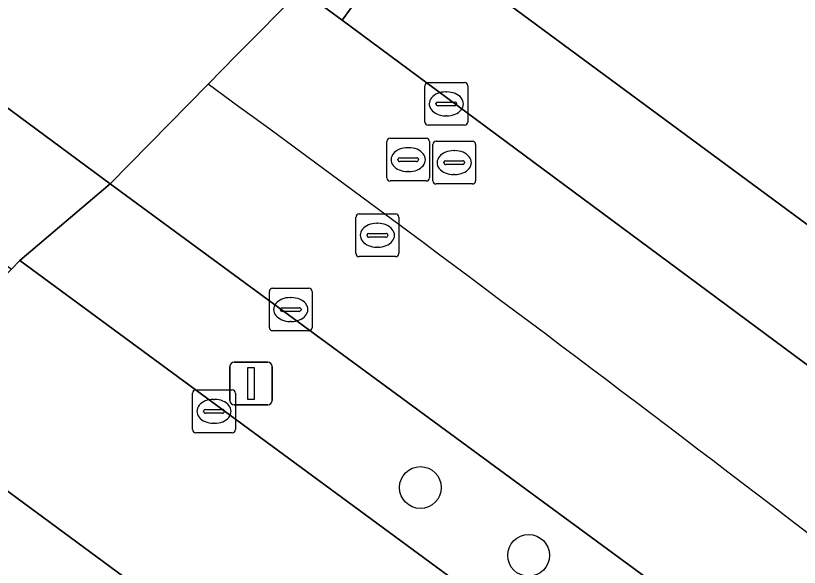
# Model space of a CAD drawing. Extents: x 161087 to 161926, y 382572 to 383873.
# Drawn here: x 161435.72 to 161454.07, y 383488.91 to 383501.82 of the extents above; entities that cross this region are included whole.
import ezdxf

# ---------------------------------------------------------------- set-up
doc = ezdxf.new("R2010")
doc.units = 0
for name, color, linetype in [('IMGEO_Berm_open', 7, 'Continuous'), ('IMGEO_Boom', 7, 'Continuous'), ('IMGEO_Fietspad_gesloten', 7, 'Continuous'), ('IMGEO_Groenvoorziening', 7, 'Continuous'), ('IMGEO_Kolk', 7, 'Continuous'), ('IMGEO_Lichtmast', 7, 'Continuous'), ('IMGEO_OVBaan_gesloten', 7, 'Continuous'), ('IMGEO_Parkeervlak_open', 7, 'Continuous'), ('IMGEO_Rijbaan_lokaal_gesloten', 7, 'Continuous'), ('IMGEO_Rijbaan_lokaal_open', 7, 'Continuous'), ('IMGEO_Rioolput', 7, 'Continuous'), ('IMGEO_Voetpad_open', 7, 'Continuous')]:
    doc.layers.add(name, color=color, linetype=linetype)

msp = doc.modelspace()

# ---------------------------------------------------------------- linework, layer by layer
at = {"layer": 'IMGEO_Berm_open'}
msp.add_lwpolyline([(161424.877, 383507.551), (161424.734, 383507.656), (161423.332, 383505.638), (161423.21, 383505.528), (161423.006, 383505.35), (161435.624, 383495.89), (161435.816, 383496.094), (161437.931, 383497.892)], close=True, dxfattribs=at)
at = {"layer": 'IMGEO_Boom'}
for centre in [(161445.194, 383490.78), (161447.728, 383489.192)]:
    msp.add_circle(centre, 0.489, dxfattribs=at)
at = {"layer": 'IMGEO_Fietspad_gesloten'}
msp.add_lwpolyline([(161450.642, 383485.188), (161435.816, 383496.094), (161435.624, 383495.89), (161433.945, 383494.197), (161432.791, 383493.032), (161432.604, 383492.854), (161432.629, 383492.835), (161439.022, 383488.123), (161447.495, 383481.879)], dxfattribs=at)
at = {"layer": 'IMGEO_Groenvoorziening'}
for points in [[(161437.931, 383497.892), (161435.816, 383496.094), (161450.642, 383485.188)], [(161451.602, 383487.846), (161437.931, 383497.892)]]:
    msp.add_lwpolyline(points, dxfattribs=at)
msp.add_lwpolyline([(161432.629, 383492.835), (161432.173, 383492.37), (161430.927, 383491.097), (161437.548, 383486.153), (161439.022, 383488.123)], close=True, dxfattribs=at)
at = {"layer": 'IMGEO_Kolk'}
for p, q in [((161445.301, 383499.334), (161445.301, 383500.186)), ((161445.376, 383500.26), (161446.228, 383500.26)), ((161446.302, 383500.186), (161446.302, 383499.334)), ((161445.789, 383500.04), (161445.814, 383500.04)), ((161445.603, 383499.803), (161446.001, 383499.803)), ((161445.56, 383499.754), (161445.56, 383499.766)), ((161445.998, 383499.717), (161445.6, 383499.717)), ((161446.044, 383499.766), (161446.044, 383499.754)), ((161445.812, 383499.48), (161445.787, 383499.48)), ((161446.228, 383499.26), (161445.376, 383499.26)), ((161441.734, 383495.446), (161442.586, 383495.446)), ((161441.659, 383494.52), (161441.659, 383495.372)), ((161442.147, 383495.226), (161442.172, 383495.226)), ((161442.66, 383495.372), (161442.66, 383494.52)), ((161441.918, 383494.94), (161441.918, 383494.952)), ((161442.356, 383494.903), (161441.958, 383494.903)), ((161441.961, 383494.989), (161442.359, 383494.989)), ((161442.402, 383494.952), (161442.402, 383494.94)), ((161442.17, 383494.666), (161442.145, 383494.666)), ((161442.586, 383494.446), (161441.734, 383494.446)), ((161439.937, 383493.064), (161440.789, 383493.064)), ((161439.862, 383492.138), (161439.862, 383492.99)), ((161440.35, 383492.844), (161440.375, 383492.844)), ((161440.863, 383492.99), (161440.863, 383492.138)), ((161440.121, 383492.558), (161440.121, 383492.57)), ((161440.559, 383492.521), (161440.161, 383492.521)), ((161440.164, 383492.607), (161440.562, 383492.607)), ((161440.605, 383492.57), (161440.605, 383492.558)), ((161440.373, 383492.284), (161440.348, 383492.284)), ((161440.789, 383492.064), (161439.937, 383492.064))]:
    msp.add_line(p, q, dxfattribs=at)
for points in [[(161445.301, 383499.334), (161445.301, 383500.186)], [(161445.376, 383500.26), (161446.228, 383500.26)], [(161446.302, 383500.186), (161446.302, 383499.334)], [(161446.228, 383499.26), (161445.376, 383499.26)], [(161441.734, 383495.446), (161442.586, 383495.446)], [(161441.659, 383494.52), (161441.659, 383495.372)], [(161442.66, 383495.372), (161442.66, 383494.52)], [(161442.586, 383494.446), (161441.734, 383494.446)], [(161439.937, 383493.064), (161440.789, 383493.064)], [(161439.862, 383492.138), (161439.862, 383492.99)], [(161440.863, 383492.99), (161440.863, 383492.138)], [(161440.789, 383492.064), (161439.937, 383492.064)]]:
    msp.add_lwpolyline(points, dxfattribs=at)
for centre, radius, start, end in [((161445.378, 383500.184), 0.0765, 91.552, 178.448), ((161445.378, 383500.184), 0.0765, 91.552, 178.448), ((161446.226, 383500.184), 0.0765, 1.552, 88.448), ((161446.226, 383500.184), 0.0765, 1.552, 88.448), ((161445.6, 383499.763), 0.0403, 85.8775, 175.7526), ((161446.005, 383499.765), 0.0386, 1.7309, 96.639), ((161445.597, 383499.753), 0.0366, 178.938, 274.7102), ((161446.001, 383499.76), 0.043, 264.8664, 352.4533), ((161445.378, 383499.336), 0.0765, 181.552, 268.448), ((161445.378, 383499.336), 0.0765, 181.552, 268.448), ((161446.226, 383499.336), 0.0765, 271.552, 358.448), ((161446.226, 383499.336), 0.0765, 271.552, 358.448), ((161441.736, 383495.37), 0.0765, 91.552, 178.448), ((161441.736, 383495.37), 0.0765, 91.552, 178.448), ((161442.584, 383495.37), 0.0765, 1.552, 88.448), ((161442.584, 383495.37), 0.0765, 1.552, 88.448), ((161441.958, 383494.949), 0.0403, 85.8775, 175.7526), ((161441.955, 383494.939), 0.0366, 178.938, 274.7102), ((161442.359, 383494.946), 0.043, 264.8664, 352.4533), ((161442.363, 383494.951), 0.0386, 1.7309, 96.639), ((161441.736, 383494.522), 0.0765, 181.552, 268.448), ((161441.736, 383494.522), 0.0765, 181.552, 268.448), ((161442.584, 383494.522), 0.0765, 271.552, 358.448), ((161442.584, 383494.522), 0.0765, 271.552, 358.448), ((161439.939, 383492.988), 0.0765, 91.552, 178.448), ((161439.939, 383492.988), 0.0765, 91.552, 178.448), ((161440.787, 383492.988), 0.0765, 1.552, 88.448), ((161440.787, 383492.988), 0.0765, 1.552, 88.448), ((161440.161, 383492.567), 0.0403, 85.8775, 175.7526), ((161440.158, 383492.557), 0.0366, 178.938, 274.7102), ((161440.562, 383492.564), 0.043, 264.8664, 352.4533), ((161440.566, 383492.569), 0.0386, 1.7309, 96.639), ((161439.939, 383492.14), 0.0765, 181.552, 268.448), ((161439.939, 383492.14), 0.0765, 181.552, 268.448), ((161440.787, 383492.14), 0.0765, 271.552, 358.448), ((161440.787, 383492.14), 0.0765, 271.552, 358.448)]:
    msp.add_arc(centre, radius, start, end, dxfattribs=at)
for centre, major_axis, ratio, start_param, end_param in [((161445.788, 383499.76), (-0.387, 0.002), 0.722429, 4.712389, 7.853982), ((161445.813, 383499.76), (-0.39, 0.002), 0.717154, 1.570796, 4.712389), ((161442.146, 383494.946), (-0.387, 0.002), 0.722429, 4.712389, 7.853982), ((161442.171, 383494.946), (-0.39, 0.002), 0.717154, 1.570796, 4.712389), ((161440.349, 383492.564), (-0.387, 0.002), 0.722429, 4.712389, 7.853982), ((161440.374, 383492.564), (-0.39, 0.002), 0.717154, 1.570796, 4.712389)]:
    msp.add_ellipse(centre, major_axis=major_axis, ratio=ratio, start_param=start_param, end_param=end_param, dxfattribs=at)
at = {"layer": 'IMGEO_Lichtmast'}
for p, q in [((161440.736, 383492.814), (161440.736, 383493.614)), ((161440.736, 383493.614), (161440.736, 383492.814)), ((161440.836, 383493.714), (161441.626, 383493.714)), ((161441.626, 383493.714), (161440.836, 383493.714)), ((161441.726, 383493.614), (161441.726, 383492.814)), ((161441.726, 383492.814), (161441.726, 383493.614)), ((161441.626, 383492.714), (161440.836, 383492.714)), ((161440.836, 383492.714), (161441.626, 383492.714))]:
    msp.add_line(p, q, dxfattribs=at)
msp.add_lwpolyline([(161441.156, 383493.589), (161441.306, 383493.589), (161441.306, 383492.839), (161441.156, 383492.839), (161441.156, 383493.589)], dxfattribs=at)
for centre, start, end in [((161440.836, 383493.614), 90, 180), ((161440.836, 383493.614), 90, 180), ((161441.626, 383493.614), 0, 90), ((161441.626, 383493.614), 360, 90), ((161440.836, 383492.814), 180, 270), ((161440.836, 383492.814), 180, 270), ((161441.626, 383492.814), 270, 0), ((161441.626, 383492.814), 270, 0)]:
    msp.add_arc(centre, 0.1, start, end, dxfattribs=at)
at = {"layer": 'IMGEO_OVBaan_gesloten'}
msp.add_lwpolyline([(161440.225, 383500.221), (161437.931, 383497.892), (161451.602, 383487.846)], dxfattribs=at)
msp.add_arc((161002.692, 382901.097), 741.879, 51.652272, 53.859801, dxfattribs=at)
at = {"layer": 'IMGEO_Parkeervlak_open'}
for points in [[(161455.679, 383495.885), (161444.906, 383503.831), (161443.362, 383501.719)], [(161443.362, 383501.719), (161457.088, 383491.546), (161460.345, 383489.047), (161461.899, 383491.213)]]:
    msp.add_lwpolyline(points, dxfattribs=at)
at = {"layer": 'IMGEO_Rijbaan_lokaal_gesloten'}
msp.add_lwpolyline([(161463.393, 383486.589), (161461.112, 383488.439), (161460.345, 383489.047), (161457.088, 383491.546), (161443.362, 383501.719), (161442.402, 383502.431), (161440.884, 383500.89), (161440.225, 383500.221)], dxfattribs=at)
msp.add_arc((161002.692, 382901.097), 741.879, 51.652272, 53.859801, dxfattribs=at)
at = {"layer": 'IMGEO_Rijbaan_lokaal_open'}
msp.add_lwpolyline([(161429.802, 383511.673), (161428.578, 383512.572), (161427.321, 383510.866), (161426.771, 383510.12), (161424.877, 383507.551), (161437.931, 383497.892), (161440.225, 383500.221), (161440.884, 383500.89), (161442.402, 383502.431)], close=True, dxfattribs=at)
at = {"layer": 'IMGEO_Rioolput'}
for p, q in [((161444.409, 383498.029), (161444.409, 383498.881)), ((161444.484, 383498.955), (161445.336, 383498.955)), ((161445.41, 383498.881), (161445.41, 383498.029)), ((161445.561, 383498.886), (161446.413, 383498.886)), ((161444.897, 383498.735), (161444.922, 383498.735)), ((161445.486, 383497.96), (161445.486, 383498.812)), ((161446.487, 383498.812), (161446.487, 383497.96)), ((161445.974, 383498.666), (161445.999, 383498.666)), ((161444.668, 383498.449), (161444.668, 383498.461)), ((161445.106, 383498.412), (161444.708, 383498.412)), ((161444.711, 383498.498), (161445.109, 383498.498)), ((161445.152, 383498.461), (161445.152, 383498.449)), ((161445.745, 383498.38), (161445.745, 383498.392)), ((161446.183, 383498.343), (161445.785, 383498.343)), ((161445.788, 383498.429), (161446.186, 383498.429)), ((161446.229, 383498.392), (161446.229, 383498.38)), ((161444.92, 383498.175), (161444.895, 383498.175)), ((161445.997, 383498.106), (161445.972, 383498.106)), ((161445.336, 383497.955), (161444.484, 383497.955)), ((161446.413, 383497.886), (161445.561, 383497.886)), ((161443.687, 383496.259), (161443.687, 383497.111)), ((161443.762, 383497.185), (161444.614, 383497.185)), ((161444.688, 383497.111), (161444.688, 383496.259)), ((161444.175, 383496.965), (161444.2, 383496.965)), ((161443.946, 383496.679), (161443.946, 383496.691)), ((161443.989, 383496.728), (161444.387, 383496.728)), ((161444.43, 383496.691), (161444.43, 383496.679)), ((161444.384, 383496.642), (161443.986, 383496.642)), ((161444.198, 383496.405), (161444.173, 383496.405)), ((161444.614, 383496.185), (161443.762, 383496.185))]:
    msp.add_line(p, q, dxfattribs=at)
for points in [[(161444.409, 383498.029), (161444.409, 383498.881)], [(161444.484, 383498.955), (161445.336, 383498.955)], [(161445.41, 383498.881), (161445.41, 383498.029)], [(161445.561, 383498.886), (161446.413, 383498.886)], [(161445.486, 383497.96), (161445.486, 383498.812)], [(161446.487, 383498.812), (161446.487, 383497.96)], [(161445.336, 383497.955), (161444.484, 383497.955)], [(161446.413, 383497.886), (161445.561, 383497.886)], [(161443.687, 383496.259), (161443.687, 383497.111)], [(161443.762, 383497.185), (161444.614, 383497.185)], [(161444.688, 383497.111), (161444.688, 383496.259)], [(161444.614, 383496.185), (161443.762, 383496.185)]]:
    msp.add_lwpolyline(points, dxfattribs=at)
for centre, radius, start, end in [((161444.486, 383498.879), 0.0765, 91.552, 178.448), ((161444.486, 383498.879), 0.0765, 91.552, 178.448), ((161445.334, 383498.879), 0.0765, 1.552, 88.448), ((161445.334, 383498.879), 0.0765, 1.552, 88.448), ((161445.563, 383498.81), 0.0765, 91.552, 178.448), ((161445.563, 383498.81), 0.0765, 91.552, 178.448), ((161446.411, 383498.81), 0.0765, 1.552, 88.448), ((161446.411, 383498.81), 0.0765, 1.552, 88.448), ((161444.708, 383498.458), 0.0403, 85.8775, 175.7526), ((161444.705, 383498.448), 0.0366, 178.938, 274.7102), ((161445.109, 383498.455), 0.043, 264.8664, 352.4533), ((161445.113, 383498.46), 0.0386, 1.7309, 96.639), ((161445.785, 383498.389), 0.0403, 85.8775, 175.7526), ((161445.782, 383498.379), 0.0366, 178.938, 274.7102), ((161446.186, 383498.386), 0.043, 264.8664, 352.4533), ((161446.19, 383498.391), 0.0386, 1.7309, 96.639), ((161444.486, 383498.031), 0.0765, 181.552, 268.448), ((161444.486, 383498.031), 0.0765, 181.552, 268.448), ((161445.334, 383498.031), 0.0765, 271.552, 358.448), ((161445.334, 383498.031), 0.0765, 271.552, 358.448), ((161445.563, 383497.962), 0.0765, 181.552, 268.448), ((161445.563, 383497.962), 0.0765, 181.552, 268.448), ((161446.411, 383497.962), 0.0765, 271.552, 358.448), ((161446.411, 383497.962), 0.0765, 271.552, 358.448), ((161443.764, 383497.109), 0.0765, 91.552, 178.448), ((161443.764, 383497.109), 0.0765, 91.552, 178.448), ((161444.612, 383497.109), 0.0765, 1.552, 88.448), ((161444.612, 383497.109), 0.0765, 1.552, 88.448), ((161443.986, 383496.688), 0.0403, 85.8775, 175.7526), ((161444.391, 383496.69), 0.0386, 1.7309, 96.639), ((161443.983, 383496.678), 0.0366, 178.938, 274.7102), ((161444.387, 383496.685), 0.043, 264.8664, 352.4533), ((161443.764, 383496.261), 0.0765, 181.552, 268.448), ((161443.764, 383496.261), 0.0765, 181.552, 268.448), ((161444.612, 383496.261), 0.0765, 271.552, 358.448), ((161444.612, 383496.261), 0.0765, 271.552, 358.448)]:
    msp.add_arc(centre, radius, start, end, dxfattribs=at)
for centre, major_axis, ratio, start_param, end_param in [((161444.896, 383498.455), (-0.387, 0.002), 0.722429, 4.712389, 7.853982), ((161444.921, 383498.455), (-0.39, 0.002), 0.717154, 1.570796, 4.712389), ((161445.973, 383498.386), (-0.387, 0.002), 0.722429, 4.712389, 7.853982), ((161445.998, 383498.386), (-0.39, 0.002), 0.717154, 1.570796, 4.712389), ((161444.174, 383496.685), (-0.387, 0.002), 0.722429, 4.712389, 7.853982), ((161444.199, 383496.685), (-0.39, 0.002), 0.717154, 1.570796, 4.712389)]:
    msp.add_ellipse(centre, major_axis=major_axis, ratio=ratio, start_param=start_param, end_param=end_param, dxfattribs=at)
at = {"layer": 'IMGEO_Voetpad_open'}
msp.add_lwpolyline([(161456.146, 383514.653), (161445.951, 383524.65), (161440.058, 383518.981), (161438.773, 383517.739), (161437.966, 383516.971), (161435.378, 383514.442), (161434.585, 383513.694), (161433.723, 383514.328), (161430.786, 383516.488), (161429.909, 383517.135), (161429.105, 383517.73), (161428.228, 383518.378), (161427.187, 383516.711), (161431.257, 383513.732), (161430.033, 383512), (161429.802, 383511.673), (161442.402, 383502.431), (161443.362, 383501.719), (161444.906, 383503.831), (161455.679, 383495.885)], dxfattribs=at)

doc.saveas('drawing.dxf')
